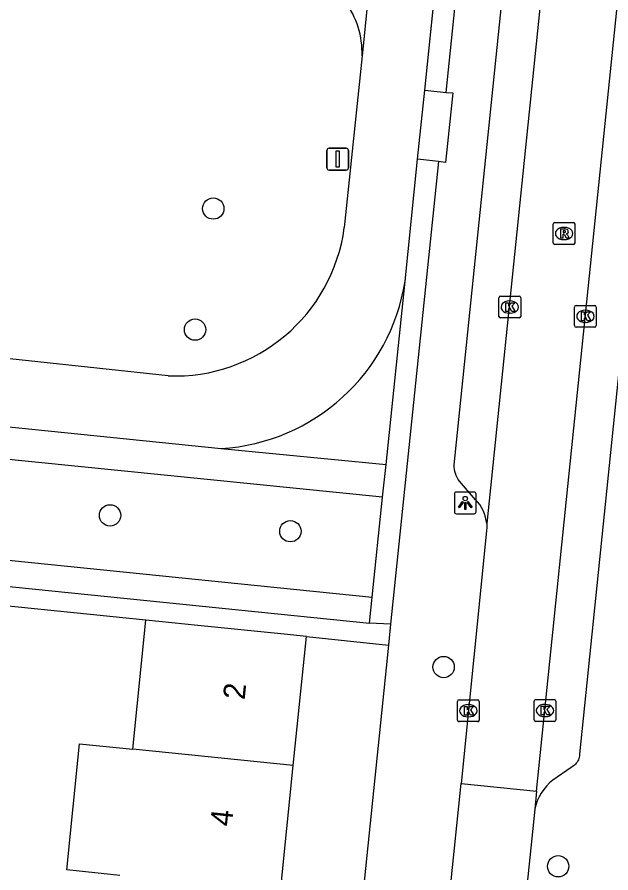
# Model space of a CAD drawing. Extents: x 160861 to 161308, y 384024 to 384878.
# Drawn here: x 161166.69 to 161193.92, y 384599.3 to 384638.53 of the extents above; entities that cross this region are included whole.
import ezdxf

# ---------------------------------------------------------------- set-up
doc = ezdxf.new("R2010")
doc.units = 0
for name, color, linetype in [('IMGEO_Boom', 7, 'Continuous'), ('IMGEO_Groenvoorziening', 7, 'Continuous'), ('IMGEO_Haag', 7, 'Continuous'), ('IMGEO_Hek', 7, 'Continuous'), ('IMGEO_Kolk', 7, 'Continuous'), ('IMGEO_Lichtpunt', 7, 'Continuous'), ('IMGEO_Pand', 7, 'Continuous'), ('IMGEO_Pand_nummerreeks', 7, 'Continuous'), ('IMGEO_Rijbaan_lokaal_open', 7, 'Continuous'), ('IMGEO_Rioolput', 7, 'Continuous'), ('IMGEO_Verkeersbordpaal', 7, 'Continuous'), ('IMGEO_Voetpad_gesloten', 7, 'Continuous'), ('IMGEO_Voetpad_open', 7, 'Continuous')]:
    doc.layers.add(name, color=color, linetype=linetype)

msp = doc.modelspace()

# ---------------------------------------------------------------- linework, layer by layer
at = {"layer": 'IMGEO_Boom'}
for centre in [(161175.682, 384629.752), (161174.85, 384624.202), (161170.951, 384615.683), (161179.219, 384614.96), (161186.248, 384608.732), (161191.5, 384599.597)]:
    msp.add_circle(centre, 0.489, dxfattribs=at)
at = {"layer": 'IMGEO_Groenvoorziening'}
msp.add_arc((161178.605, 384636.894), 3.904, 357.9335, 36.9633, dxfattribs=at)
at = {"layer": 'IMGEO_Haag'}
msp.add_lwpolyline([(161157.601, 384614.937), (161157.56, 384614.524), (161182.973, 384611.931)], dxfattribs=at)
at = {"layer": 'IMGEO_Hek'}
for points in [[(161185.386, 384635.179), (161187.966, 384660.289)], [(161185.057, 384632.017), (161185.386, 384635.179)], [(161184.478, 384626.425), (161185.057, 384632.017)], [(161183.607, 384618.021), (161184.478, 384626.425)], [(161134.423, 384623.005), (161176.051, 384618.751)], [(161176.051, 384618.751), (161183.607, 384618.021)]]:
    msp.add_lwpolyline(points, dxfattribs=at)
at = {"layer": 'IMGEO_Kolk'}
for p, q in [((161188.781, 384624.808), (161188.781, 384625.66)), ((161188.856, 384625.734), (161189.708, 384625.734)), ((161189.782, 384625.66), (161189.782, 384624.808)), ((161189.269, 384625.514), (161189.294, 384625.514)), ((161192.249, 384624.385), (161192.249, 384625.237)), ((161192.324, 384625.311), (161193.176, 384625.311)), ((161193.25, 384625.237), (161193.25, 384624.385)), ((161189.292, 384624.954), (161189.267, 384624.954)), ((161192.737, 384625.091), (161192.762, 384625.091)), ((161189.708, 384624.734), (161188.856, 384624.734)), ((161192.76, 384624.531), (161192.735, 384624.531)), ((161193.176, 384624.311), (161192.324, 384624.311)), ((161186.957, 384607.229), (161187.809, 384607.229)), ((161190.469, 384607.238), (161191.321, 384607.238)), ((161186.882, 384606.303), (161186.882, 384607.155)), ((161187.37, 384607.009), (161187.395, 384607.009)), ((161187.883, 384607.155), (161187.883, 384606.303)), ((161190.394, 384606.312), (161190.394, 384607.164)), ((161190.882, 384607.018), (161190.907, 384607.018)), ((161191.395, 384607.164), (161191.395, 384606.312)), ((161187.393, 384606.449), (161187.368, 384606.449)), ((161190.905, 384606.458), (161190.88, 384606.458)), ((161187.809, 384606.229), (161186.957, 384606.229)), ((161191.321, 384606.238), (161190.469, 384606.238))]:
    msp.add_line(p, q, dxfattribs=at)
for points in [[(161188.781, 384624.808), (161188.781, 384625.66)], [(161188.856, 384625.734), (161189.708, 384625.734)], [(161189.782, 384625.66), (161189.782, 384624.808)], [(161189.102, 384625.434), (161189.225, 384625.434), (161189.225, 384625.283), (161189.355, 384625.434), (161189.519, 384625.434), (161189.373, 384625.283), (161189.526, 384625.034), (161189.374, 384625.034), (161189.289, 384625.198), (161189.225, 384625.131), (161189.225, 384625.034), (161189.102, 384625.034), (161189.102, 384625.434)], [(161192.249, 384624.385), (161192.249, 384625.237)], [(161192.324, 384625.311), (161193.176, 384625.311)], [(161193.25, 384625.237), (161193.25, 384624.385)], [(161192.57, 384625.011), (161192.693, 384625.011), (161192.693, 384624.86), (161192.823, 384625.011), (161192.987, 384625.011), (161192.841, 384624.86), (161192.994, 384624.611), (161192.842, 384624.611), (161192.757, 384624.775), (161192.693, 384624.708), (161192.693, 384624.611), (161192.57, 384624.611), (161192.57, 384625.011)], [(161189.708, 384624.734), (161188.856, 384624.734)], [(161193.176, 384624.311), (161192.324, 384624.311)], [(161186.957, 384607.229), (161187.809, 384607.229)], [(161190.469, 384607.238), (161191.321, 384607.238)], [(161186.882, 384606.303), (161186.882, 384607.155)], [(161187.203, 384606.929), (161187.326, 384606.929), (161187.326, 384606.778), (161187.456, 384606.929), (161187.62, 384606.929), (161187.474, 384606.778), (161187.627, 384606.529), (161187.475, 384606.529), (161187.39, 384606.693), (161187.326, 384606.626), (161187.326, 384606.529), (161187.203, 384606.529), (161187.203, 384606.929)], [(161187.883, 384607.155), (161187.883, 384606.303)], [(161190.394, 384606.312), (161190.394, 384607.164)], [(161190.715, 384606.938), (161190.838, 384606.938), (161190.838, 384606.787), (161190.968, 384606.938), (161191.132, 384606.938), (161190.986, 384606.787), (161191.139, 384606.538), (161190.987, 384606.538), (161190.902, 384606.702), (161190.838, 384606.635), (161190.838, 384606.538), (161190.715, 384606.538), (161190.715, 384606.938)], [(161191.395, 384607.164), (161191.395, 384606.312)], [(161187.809, 384606.229), (161186.957, 384606.229)], [(161191.321, 384606.238), (161190.469, 384606.238)]]:
    msp.add_lwpolyline(points, dxfattribs=at)
for centre, start, end in [((161188.858, 384625.658), 91.552, 178.448), ((161188.858, 384625.658), 91.552, 178.448), ((161189.706, 384625.658), 1.552, 88.448), ((161189.706, 384625.658), 1.552, 88.448), ((161192.326, 384625.235), 91.552, 178.448), ((161192.326, 384625.235), 91.552, 178.448), ((161193.174, 384625.235), 1.552, 88.448), ((161193.174, 384625.235), 1.552, 88.448), ((161188.858, 384624.81), 181.552, 268.448), ((161188.858, 384624.81), 181.552, 268.448), ((161189.706, 384624.81), 271.552, 358.448), ((161189.706, 384624.81), 271.552, 358.448), ((161192.326, 384624.387), 181.552, 268.448), ((161192.326, 384624.387), 181.552, 268.448), ((161193.174, 384624.387), 271.552, 358.448), ((161193.174, 384624.387), 271.552, 358.448), ((161186.959, 384607.153), 91.552, 178.448), ((161186.959, 384607.153), 91.552, 178.448), ((161187.807, 384607.153), 1.552, 88.448), ((161187.807, 384607.153), 1.552, 88.448), ((161190.471, 384607.162), 91.552, 178.448), ((161190.471, 384607.162), 91.552, 178.448), ((161191.319, 384607.162), 1.552, 88.448), ((161191.319, 384607.162), 1.552, 88.448), ((161186.959, 384606.305), 181.552, 268.448), ((161186.959, 384606.305), 181.552, 268.448), ((161187.807, 384606.305), 271.552, 358.448), ((161187.807, 384606.305), 271.552, 358.448), ((161190.471, 384606.314), 181.552, 268.448), ((161190.471, 384606.314), 181.552, 268.448), ((161191.319, 384606.314), 271.552, 358.448), ((161191.319, 384606.314), 271.552, 358.448)]:
    msp.add_arc(centre, 0.0765, start, end, dxfattribs=at)
for centre, major_axis, ratio, start_param, end_param in [((161189.268, 384625.234), (-0.387, 0.002), 0.722429, 4.712389, 7.853982), ((161189.293, 384625.234), (-0.39, 0.002), 0.717154, 1.570796, 4.712389), ((161192.736, 384624.811), (-0.387, 0.002), 0.722429, 4.712389, 7.853982), ((161192.761, 384624.811), (-0.39, 0.002), 0.717154, 1.570796, 4.712389), ((161187.369, 384606.729), (-0.387, 0.002), 0.722429, 4.712389, 7.853982), ((161187.394, 384606.729), (-0.39, 0.002), 0.717154, 1.570796, 4.712389), ((161190.881, 384606.738), (-0.387, 0.002), 0.722429, 4.712389, 7.853982), ((161190.906, 384606.738), (-0.39, 0.002), 0.717154, 1.570796, 4.712389)]:
    msp.add_ellipse(centre, major_axis=major_axis, ratio=ratio, start_param=start_param, end_param=end_param, dxfattribs=at)
at = {"layer": 'IMGEO_Lichtpunt'}
for p, q in [((161186.74, 384616.66), (161186.74, 384615.853)), ((161186.74, 384616.66), (161186.74, 384615.853)), ((161187.642, 384616.755), (161186.834, 384616.755)), ((161187.642, 384616.755), (161186.834, 384616.755)), ((161187.736, 384615.853), (161187.736, 384616.66)), ((161187.736, 384615.853), (161187.736, 384616.66)), ((161186.834, 384615.759), (161187.642, 384615.759)), ((161186.834, 384615.759), (161187.642, 384615.759))]:
    msp.add_line(p, q, dxfattribs=at)
for points in [[(161187.114, 384616.324), (161187.153, 384616.296), (161186.965, 384616.034), (161186.927, 384616.061), (161187.114, 384616.324)], [(161187.216, 384616.276), (161187.263, 384616.276), (161187.263, 384615.954), (161187.216, 384615.954), (161187.216, 384616.276)], [(161187.326, 384616.296), (161187.364, 384616.323), (161187.551, 384616.061), (161187.512, 384616.033), (161187.326, 384616.296)]]:
    msp.add_lwpolyline(points, dxfattribs=at)
msp.add_circle((161187.239, 384616.458), 0.0994, dxfattribs=at)
for centre, start, end in [((161186.834, 384616.66), 90, 180), ((161186.834, 384616.66), 90, 180), ((161187.642, 384616.66), 0, 90), ((161187.642, 384616.66), 0, 90), ((161186.834, 384615.853), 180, 270), ((161186.834, 384615.853), 180, 270), ((161187.642, 384615.853), 270, 0), ((161187.642, 384615.853), 270, 360)]:
    msp.add_arc(centre, 0.0946, start, end, dxfattribs=at)
at = {"layer": 'IMGEO_Pand'}
for points in [[(161171.994, 384604.971), (161172.595, 384610.878)], [(161179.952, 384610.13), (161178.936, 384610.233), (161174.978, 384610.636), (161172.595, 384610.878)], [(161179.352, 384604.223), (161179.952, 384610.13)], [(161171.406, 384599.184), (161168.967, 384599.432), (161169.556, 384605.219), (161171.994, 384604.971)], [(161179.352, 384604.223), (161171.994, 384604.971)], [(161178.763, 384598.436), (161179.352, 384604.223)]]:
    msp.add_lwpolyline(points, dxfattribs=at)
at = {"layer": 'IMGEO_Rijbaan_lokaal_open'}
for points in [[(161193.255, 384664.211), (161188.222, 384615.309)], [(161190.514, 384603.047), (161196.783, 384664.123)], [(161188.222, 384615.309), (161188.224, 384615.295), (161188.23, 384615.137), (161188.221, 384614.979), (161187.046, 384603.398)], [(161187.046, 384603.398), (161190.514, 384603.047)]]:
    msp.add_lwpolyline(points, dxfattribs=at)
at = {"layer": 'IMGEO_Rioolput'}
for p, q in [((161191.271, 384628.182), (161191.271, 384629.034)), ((161191.346, 384629.108), (161192.198, 384629.108)), ((161191.759, 384628.888), (161191.784, 384628.888)), ((161192.272, 384629.034), (161192.272, 384628.182)), ((161192.198, 384628.108), (161191.346, 384628.108)), ((161191.782, 384628.328), (161191.757, 384628.328))]:
    msp.add_line(p, q, dxfattribs=at)
for points in [[(161191.271, 384628.182), (161191.271, 384629.034)], [(161191.346, 384629.108), (161192.198, 384629.108)], [(161191.86, 384628.806), (161191.608, 384628.808), (161191.608, 384628.408)], [(161192.272, 384629.034), (161192.272, 384628.182)], [(161191.608, 384628.408), (161191.732, 384628.408), (161191.732, 384628.57), (161191.743, 384628.57)], [(161191.786, 384628.727), (161191.732, 384628.727), (161191.732, 384628.646)], [(161191.732, 384628.646), (161191.784, 384628.646)], [(161191.79, 384628.541), (161191.861, 384628.408), (161192.001, 384628.408), (161191.936, 384628.534)], [(161192.198, 384628.108), (161191.346, 384628.108)]]:
    msp.add_lwpolyline(points, dxfattribs=at)
for centre, radius, start, end in [((161191.348, 384629.032), 0.0765, 91.552, 178.448), ((161191.348, 384629.032), 0.0765, 91.552, 178.448), ((161191.859, 384628.696), 0.109, 350.3612, 89.416), ((161192.196, 384629.032), 0.0765, 1.552, 88.448), ((161192.196, 384629.032), 0.0765, 1.552, 88.448), ((161191.742, 384628.517), 0.0533, 26.0293, 88.6989), ((161191.768, 384628.835), 0.19, 274.7715, 282.9687), ((161191.792, 384628.631), 0.0964, 77.0061, 93.1865), ((161191.806, 384628.688), 0.0378, 276.6634, 79.6772), ((161191.857, 384628.696), 0.112, 277.5842, 350.9817), ((161191.841, 384628.481), 0.108, 29.5134, 73.7905), ((161191.348, 384628.184), 0.0765, 181.552, 268.448), ((161191.348, 384628.184), 0.0765, 181.552, 268.448), ((161192.196, 384628.184), 0.0765, 271.552, 358.448), ((161192.196, 384628.184), 0.0765, 271.552, 358.448)]:
    msp.add_arc(centre, radius, start, end, dxfattribs=at)
for centre, major_axis, ratio, start_param, end_param in [((161191.758, 384628.608), (-0.387, 0.002), 0.722429, 4.712389, 7.853982), ((161191.783, 384628.608), (-0.39, 0.002), 0.717154, 1.570796, 4.712389)]:
    msp.add_ellipse(centre, major_axis=major_axis, ratio=ratio, start_param=start_param, end_param=end_param, dxfattribs=at)
at = {"layer": 'IMGEO_Verkeersbordpaal'}
for p, q in [((161180.894, 384631.617), (161180.894, 384632.417)), ((161180.894, 384632.417), (161180.894, 384631.617)), ((161180.994, 384632.517), (161181.784, 384632.517)), ((161181.784, 384632.517), (161180.994, 384632.517)), ((161181.884, 384632.417), (161181.884, 384631.617)), ((161181.884, 384631.617), (161181.884, 384632.417)), ((161181.784, 384631.517), (161180.994, 384631.517)), ((161180.994, 384631.517), (161181.784, 384631.517))]:
    msp.add_line(p, q, dxfattribs=at)
msp.add_lwpolyline([(161181.314, 384632.392), (161181.464, 384632.392), (161181.464, 384631.642), (161181.314, 384631.642), (161181.314, 384632.392)], dxfattribs=at)
for centre, start, end in [((161180.994, 384632.417), 90, 180), ((161180.994, 384632.417), 90, 180), ((161181.784, 384632.417), 0, 90), ((161181.784, 384632.417), 360, 90), ((161180.994, 384631.617), 180, 270), ((161180.994, 384631.617), 180, 270), ((161181.784, 384631.617), 270, 0), ((161181.784, 384631.617), 270, 0)]:
    msp.add_arc(centre, 0.1, start, end, dxfattribs=at)
at = {"layer": 'IMGEO_Voetpad_gesloten'}
for points in [[(161185.386, 384635.179), (161187.929, 384659.93)], [(161184.575, 384657.264), (161182.506, 384636.753)], [(161182.506, 384636.753), (161181.693, 384628.875)], [(161185.057, 384632.017), (161185.386, 384635.179)], [(161184.478, 384626.425), (161185.057, 384632.017)], [(161173.62, 384622.08), (161167.207, 384622.765), (161148.053, 384624.812), (161144.423, 384625.2), (161141.987, 384625.461), (161137.085, 384625.985), (161136.726, 384626.023)], [(161134.423, 384623.005), (161176.051, 384618.751)]]:
    msp.add_lwpolyline(points, dxfattribs=at)
for centre, radius, start, end in [((161173.919, 384629.918), 7.843, 267.814, 352.3603), ((161175.493, 384627.827), 9.094, 273.5165, 351.1283)]:
    msp.add_arc(centre, radius, start, end, dxfattribs=at)
at = {"layer": 'IMGEO_Voetpad_open'}
for points in [[(161186.36, 384635.071), (161189.635, 384666.795), (161189.902, 384669.557)], [(161188.222, 384615.309), (161188.204, 384615.452), (161188.171, 384615.607), (161188.123, 384615.758), (161188.063, 384615.905), (161187.989, 384616.045), (161187.903, 384616.178), (161187.806, 384616.303), (161187.714, 384616.403), (161186.975, 384617.261), (161186.921, 384617.336), (161186.87, 384617.423), (161186.826, 384617.513), (161186.791, 384617.607), (161186.765, 384617.704), (161186.747, 384617.803), (161186.738, 384617.903), (161186.738, 384618.003), (161191.259, 384661.919)], [(161185.386, 384635.179), (161186.36, 384635.071)], [(161186.36, 384635.071), (161186.665, 384635.053), (161186.326, 384631.862), (161186.011, 384631.91)], [(161186.011, 384631.91), (161183.818, 384610.698)], [(161186.011, 384631.91), (161185.057, 384632.017)], [(161195.161, 384630.759), (161192.485, 384604.745), (161192.484, 384604.722), (161192.478, 384604.66), (161192.467, 384604.6), (161192.45, 384604.54), (161192.428, 384604.483), (161192.401, 384604.427), (161192.369, 384604.375), (161192.332, 384604.325), (161192.291, 384604.279), (161192.247, 384604.236), (161192.198, 384604.198), (161192.146, 384604.164), (161192.092, 384604.135), (161191.26, 384603.55), (161191.106, 384603.42), (161190.965, 384603.277), (161190.837, 384603.122), (161190.723, 384602.956), (161190.625, 384602.781), (161190.542, 384602.597), (161190.477, 384602.407), (161190.428, 384602.211)], [(161183.607, 384618.021), (161184.478, 384626.425)], [(161183.437, 384616.516), (161159.464, 384618.942)], [(161176.051, 384618.751), (161183.607, 384618.021)], [(161183.437, 384616.516), (161183.607, 384618.021)], [(161182.973, 384611.931), (161183.437, 384616.516)], [(161156.245, 384613.452), (161182.853, 384610.737)], [(161172.595, 384610.878), (161157.572, 384612.406)], [(161182.853, 384610.737), (161182.973, 384611.931)], [(161183.818, 384610.698), (161182.853, 384610.737)], [(161183.818, 384610.698), (161183.719, 384609.738)], [(161179.952, 384610.13), (161183.719, 384609.738)], [(161183.719, 384609.738), (161175.337, 384528.423), (161171.692, 384528.87)], [(161186.48, 384598.207), (161186.52, 384598.381), (161186.55, 384598.51), (161187.046, 384603.398)], [(161190.514, 384603.047), (161190.428, 384602.211)], [(161190.428, 384602.211), (161190.015, 384598.236), (161190.047, 384597.857)]]:
    msp.add_lwpolyline(points, dxfattribs=at)

# ---------------------------------------------------------------- texts
at = {"layer": 'IMGEO_Pand_nummerreeks'}
for s, rotation, p in [('2', 84.1959, (161177.122, 384607.207)), ('4', 84.1961, (161176.533, 384601.405))]:
    msp.add_text(s, height=1, rotation=rotation, dxfattribs=at).set_placement(p)

doc.saveas('drawing.dxf')
